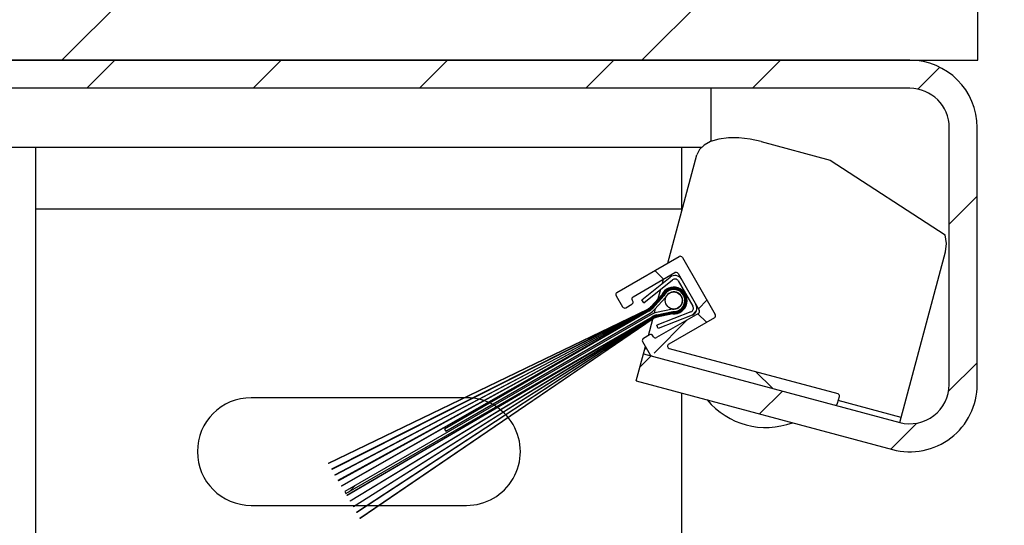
# Model space of a CAD drawing. Header units: inches. Extents: x 170 to 312, y 215 to 248.
# Tile 330 of 529: x 249.796 to 250.096, y 218.895 to 219.049. Entities that reach past the tile are written whole.
import ezdxf

# ---------------------------------------------------------------- set-up
doc = ezdxf.new("R2010")
doc.units = ezdxf.units.IN
doc.header["$LTSCALE"] = 0.25
doc.header["$MEASUREMENT"] = 0
doc.layers.add('DETAILS', color=4, linetype='Continuous')
doc.layers.add('MOTOR RH', color=7, linetype='Continuous')
pattern_1 = [(45, (243.5360898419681, 216.0942967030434), (-0.02535731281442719, 0.02535731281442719), [])]

msp = doc.modelspace()

# ---------------------------------------------------------------- hatches: boundary and pattern name
at = {"layer": 'MOTOR RH'}
h = msp.add_hatch(dxfattribs=at)
h.set_pattern_fill('ANSI31', color=256, style=0)
h.set_pattern_definition([(45, (63.11220488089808, -35.7196108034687), (-0.08838834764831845, 0.08838834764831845), [])])
h.paths.add_polyline_path([(250.088279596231, 219.5518703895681), (249.400779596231, 219.5518703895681), (249.400779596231, 219.314668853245), (249.3366754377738, 219.314668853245), (249.478746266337, 219.2677648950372), (249.400779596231, 219.2677648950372), (249.400779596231, 219.0362453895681), (250.088279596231, 219.0362453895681), (250.088279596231, 219.1987469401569)])
h = msp.add_hatch(dxfattribs=at)
h.set_pattern_fill('ANSI31', color=256, scale=0.2868852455, style=0)
h.set_pattern_definition(pattern_1)
edge = h.paths.add_edge_path(flags=0)
edge.add_line((250.0644431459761, 218.9258986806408), (249.9863482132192, 218.9468241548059))
edge.add_line((249.9863482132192, 218.9468241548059), (249.9841392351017, 218.9385801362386))
edge.add_line((249.9841392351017, 218.9385801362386), (250.0622341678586, 218.9176546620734))
edge.add_arc((250.0675431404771, 218.9374680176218), 0.02051229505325, 255.0000000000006, 360)
edge.add_line((250.0880554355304, 218.9374680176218), (250.0880554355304, 219.0157358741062))
edge.add_arc((250.0675431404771, 219.0157358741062), 0.02051229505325, 0, 90.00000000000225)
edge.add_line((250.0675431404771, 219.0362481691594), (249.7499611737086, 219.0362481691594))
edge.add_arc((249.7499611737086, 219.0157358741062), 0.02051229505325, 90.00000000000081, 180.0000000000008)
edge.add_line((249.7294488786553, 219.0157358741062), (249.7294488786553, 218.7546344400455))
edge.add_arc((249.7499611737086, 218.7546344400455), 0.02051229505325, 180, 270)
edge.add_line((249.7499611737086, 218.7341221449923), (249.7832398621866, 218.7341221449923))
edge.add_line((249.7832398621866, 218.7341221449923), (249.7832398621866, 218.7426569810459))
edge.add_line((249.7832398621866, 218.7426569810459), (249.7499611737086, 218.7426569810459))
edge.add_arc((249.7499611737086, 218.7546344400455), 0.011977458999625, 179.9999999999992, 269.9999999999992, ccw=False)
edge.add_line((249.737983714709, 218.7546344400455), (249.737983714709, 219.0157358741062))
edge.add_arc((249.7499611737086, 219.0157358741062), 0.011977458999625, 90, 180, ccw=False)
edge.add_line((249.7499611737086, 219.0277133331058), (250.0675431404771, 219.0277133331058))
edge.add_arc((250.0675431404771, 219.0157358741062), 0.011977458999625, 0, 90, ccw=False)
edge.add_line((250.0795205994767, 219.0157358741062), (250.0795205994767, 218.9374680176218))
edge.add_arc((250.0675431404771, 218.9374680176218), 0.011977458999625, 254.99999999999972, 360, ccw=False)
h = msp.add_hatch(dxfattribs=at)
h.set_pattern_fill('ANSI38', color=256, scale=0.2868852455, angle=90.0000000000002, style=0)
h.set_pattern_definition([(135.0000000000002, (243.5360898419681, 216.0942967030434), (-0.0253573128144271, -0.02535731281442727), []), (225.0000000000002, (243.5360898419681, 216.0942967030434), (-0.02535731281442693, -0.07607193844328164), [0.08965163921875, -0.05379098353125])])
edge = h.paths.add_edge_path(flags=0)
edge.add_arc((249.986698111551, 218.950901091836), 0.00071721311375, 119.999999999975, 210.0000000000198)
edge.add_line((249.9860769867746, 218.9505424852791), (249.9884184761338, 218.9464869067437))
edge.add_arc((249.9890396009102, 218.9468455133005), 0.00071721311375, 209.9999999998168, 254.9999999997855)
edge.add_line((249.988853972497, 218.946152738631), (250.0446007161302, 218.9312154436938))
edge.add_arc((250.0447863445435, 218.9319082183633), 0.00071721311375, 254.9999999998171, 345.0000000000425)
edge.add_line((250.045479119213, 218.9317225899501), (250.0460360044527, 218.9338009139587))
edge.add_arc((250.0453432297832, 218.9339865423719), 0.00071721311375, 344.9999999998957, 434.9999999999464)
edge.add_line((250.0455288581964, 218.9346793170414), (249.994196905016, 218.948433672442))
edge.add_arc((249.9943825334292, 218.9491264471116), 0.00071721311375, 120.00000000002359, 254.9999999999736, ccw=False)
edge.add_line((249.9940239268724, 218.949747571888), (250.007973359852, 218.9578012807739))
edge.add_arc((250.0076147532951, 218.9584224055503), 0.00071721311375, 299.9999999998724, 389.9999999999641)
edge.add_line((250.0082358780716, 218.9587810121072), (249.998194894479, 218.9761725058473))
edge.add_arc((249.9975737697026, 218.9758138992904), 0.00071721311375, 30.00000000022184, 120.0000000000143)
edge.add_line((249.9972151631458, 218.9764350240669), (249.9782708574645, 218.9654975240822))
edge.add_arc((249.9786294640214, 218.9648763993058), 0.00071721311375, 120.000000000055, 210.0000000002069)
edge.add_line((249.978008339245, 218.9645177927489), (249.9799806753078, 218.9611016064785))
edge.add_arc((249.9806018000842, 218.9614602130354), 0.00071721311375, 210.0000000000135, 299.9999999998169)
edge.add_line((249.9809604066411, 218.9608390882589), (249.9828237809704, 218.9619149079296))
edge.add_arc((249.9824651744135, 218.962536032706), 0.00071721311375, 299.9999999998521, 390.000000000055)
edge.add_line((249.9830862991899, 218.9628946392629), (249.9829069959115, 218.9632052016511))
edge.add_arc((249.9835281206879, 218.963563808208), 0.00071721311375, 120.00000000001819, 209.999999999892, ccw=False)
edge.add_line((249.983169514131, 218.9641849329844), (249.995902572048, 218.9715363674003))
edge.add_arc((249.9962611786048, 218.9709152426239), 0.00071721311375, 29.999999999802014, 120.00000000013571, ccw=False)
edge.add_line((249.9968823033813, 218.9712738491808), (250.003337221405, 218.9600936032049))
edge.add_arc((250.0027160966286, 218.9597349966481), 0.00071721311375, -59.999999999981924, 30.000000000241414, ccw=False)
edge.add_line((250.0030747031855, 218.9591138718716), (249.9903416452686, 218.9517624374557))
edge.add_arc((249.9899830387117, 218.9523835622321), 0.00071721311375, 210.0000000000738, 299.99999999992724, ccw=False)
edge.add_line((249.9893619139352, 218.9520249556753), (249.9891826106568, 218.9523355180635))
edge.add_arc((249.9885614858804, 218.9519769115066), 0.00071721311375, 30.00000000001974, 119.9999999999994)
edge.add_line((249.9882028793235, 218.952598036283), (249.9863395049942, 218.9515222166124))
h = msp.add_hatch(dxfattribs=at)
h.set_pattern_fill('ANSI31', color=256, scale=0.2868852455, style=0)
h.set_pattern_definition(pattern_1)
edge = h.paths.add_edge_path(flags=0)
edge.add_arc((250.0003835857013, 218.9606881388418), 0.001184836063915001, -68.65120948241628, 29.999999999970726, ccw=False)
edge.add_line((250.0008149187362, 218.9595846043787), (249.9904269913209, 218.9555243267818))
edge.add_line((249.9904269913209, 218.9555243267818), (249.990818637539, 218.9545223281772))
edge.add_line((249.990818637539, 218.9545223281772), (250.0012065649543, 218.9585826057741))
edge.add_arc((250.0003835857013, 218.9606881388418), 0.002260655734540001, 291.348790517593, 390.0000000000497)
edge.add_line((250.0023413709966, 218.9618184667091), (249.9978781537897, 218.9695489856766))
edge.add_arc((249.9959203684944, 218.9684186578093), 0.002260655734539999, 29.99999999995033, 128.6512094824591)
edge.add_line((249.9945084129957, 218.9701841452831), (249.9857981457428, 218.9632180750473))
edge.add_line((249.9857981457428, 218.9632180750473), (249.9864700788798, 218.9623779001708))
edge.add_line((249.9864700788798, 218.9623779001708), (249.9951803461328, 218.9693439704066))
edge.add_arc((249.9959203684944, 218.9684186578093), 0.001184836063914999, 29.999999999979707, 128.6512094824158, ccw=False)
edge.add_line((249.996946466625, 218.9690110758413), (250.0014096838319, 218.9612805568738))
h = msp.add_hatch(dxfattribs=at)
h.set_pattern_fill('ANSI31', color=256, scale=0.2868852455, style=0)
h.set_pattern_definition(pattern_1)
edge = h.paths.add_edge_path(flags=0)
edge.add_line((249.9905621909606, 218.9579641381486), (249.9952829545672, 218.9589765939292))
edge.add_arc((249.9955767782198, 218.9630459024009), 0.004079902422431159, 265.8701361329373, 514.1298638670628)
edge.add_line((249.9919057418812, 218.9648260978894), (249.9886685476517, 218.9612440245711))
edge.add_arc((249.9854758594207, 218.9641293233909), 0.004303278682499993, 299.9999999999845, 317.8952222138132, ccw=False)
edge.add_line((249.987627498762, 218.9604025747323), (249.890302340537, 218.9134577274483))
edge.add_line((249.890302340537, 218.9134577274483), (249.8903637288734, 218.9133513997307))
edge.add_line((249.8903637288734, 218.9133513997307), (249.9876633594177, 218.9603404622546))
edge.add_arc((249.9854758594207, 218.9641293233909), 0.004374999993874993, 299.9999999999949, 317.8952222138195)
edge.add_line((249.9887217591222, 218.9611959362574), (249.9919658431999, 218.9647856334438))
edge.add_arc((249.9955767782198, 218.9630459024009), 0.00400818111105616, -94.2754575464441, 154.2754575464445, ccw=False)
edge.add_line((249.9952779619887, 218.9590488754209), (249.9905471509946, 218.9580342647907))
edge.add_arc((249.9914645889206, 218.9537565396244), 0.004374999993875, 102.1047777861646, 119.9999999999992)
edge.add_line((249.9892770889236, 218.9575454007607), (249.8999335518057, 218.8967759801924))
edge.add_line((249.8999335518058, 218.8967759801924), (249.8999949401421, 218.8966696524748))
edge.add_line((249.8999949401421, 218.8966696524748), (249.9893129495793, 218.957483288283))
edge.add_arc((249.9914645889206, 218.9537565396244), 0.004303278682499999, 102.1047777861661, 119.99999999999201, ccw=False)
h = msp.add_hatch(dxfattribs=at)
h.set_pattern_fill('ANSI31', color=256, scale=0.2868852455, style=0)
h.set_pattern_definition(pattern_1)
edge = h.paths.add_edge_path(flags=0)
edge.add_line((249.9905321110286, 218.9581043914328), (249.9952730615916, 218.9591211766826))
edge.add_arc((249.9955767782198, 218.9630459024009), 0.003936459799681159, 265.5749599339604, 514.4250400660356)
edge.add_line((249.9920260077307, 218.9647452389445), (249.9887749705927, 218.9611478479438))
edge.add_arc((249.9854758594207, 218.9641293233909), 0.004446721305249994, 299.9999999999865, 317.8952222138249, ccw=False)
edge.add_line((249.9876992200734, 218.960278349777), (249.8913111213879, 218.9117104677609))
edge.add_line((249.8913111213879, 218.9117104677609), (249.8913721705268, 218.9116047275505))
edge.add_line((249.8913721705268, 218.9116047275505), (249.9877350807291, 218.9602162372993))
edge.add_arc((249.9854758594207, 218.9641293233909), 0.004518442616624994, 299.9999999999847, 317.895222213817)
edge.add_line((249.9888281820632, 218.9610997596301), (249.992086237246, 218.964704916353))
edge.add_arc((249.9955767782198, 218.9630459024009), 0.003864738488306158, -94.57879696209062, 154.578796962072, ccw=False)
edge.add_line((249.9952682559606, 218.9591934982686), (249.9905170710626, 218.9581745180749))
edge.add_arc((249.9914645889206, 218.9537565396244), 0.004518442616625, 102.1047777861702, 120.000000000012)
edge.add_line((249.9892053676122, 218.957669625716), (249.8989251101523, 218.8985226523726))
edge.add_line((249.8989251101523, 218.8985226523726), (249.8989861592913, 218.8984169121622))
edge.add_line((249.8989861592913, 218.8984169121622), (249.989241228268, 218.9576075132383))
edge.add_arc((249.9914645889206, 218.9537565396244), 0.00444672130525, 102.10477778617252, 119.99999999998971, ccw=False)
h = msp.add_hatch(dxfattribs=at)
h.set_pattern_fill('ANSI31', color=256, scale=0.2868852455, style=0)
h.set_pattern_definition(pattern_1)
edge = h.paths.add_edge_path(flags=0)
edge.add_line((249.9905020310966, 218.9582446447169), (249.9952635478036, 218.9592658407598))
edge.add_arc((249.9955767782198, 218.9630459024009), 0.003793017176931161, 265.2630739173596, 514.7369260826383)
edge.add_line((249.9921465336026, 218.9646646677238), (249.9888813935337, 218.9610516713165))
edge.add_arc((249.9854758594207, 218.9641293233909), 0.004590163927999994, 299.9999999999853, 317.8952222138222, ccw=False)
edge.add_line((249.9877709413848, 218.9601541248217), (249.892311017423, 218.9099785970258))
edge.add_line((249.892311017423, 218.9099785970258), (249.8923718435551, 218.9098732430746))
edge.add_line((249.8923718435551, 218.9098732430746), (249.9878068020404, 218.9600920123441))
edge.add_arc((249.9854758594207, 218.9641293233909), 0.004661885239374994, 300.0000000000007, 317.8952222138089)
edge.add_line((249.9889346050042, 218.9610035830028), (249.9922068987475, 218.9646244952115))
edge.add_arc((249.9955767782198, 218.9630459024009), 0.00372129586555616, -94.89963865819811, 154.8996386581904, ccw=False)
edge.add_line((249.9952589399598, 218.959338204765), (249.9904869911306, 218.958314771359))
edge.add_arc((249.9914645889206, 218.9537565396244), 0.004661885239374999, 102.1047777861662, 120.0000000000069)
edge.add_line((249.9891336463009, 218.9577938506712), (249.8979254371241, 218.9002541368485))
edge.add_line((249.8979254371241, 218.9002541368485), (249.8979862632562, 218.9001487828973))
edge.add_line((249.8979862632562, 218.9001487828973), (249.9891695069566, 218.9577317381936))
edge.add_arc((249.9914645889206, 218.9537565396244), 0.004590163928, 102.10477778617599, 119.99999999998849, ccw=False)
h = msp.add_hatch(dxfattribs=at)
h.set_pattern_fill('ANSI31', color=256, scale=0.2868852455, style=0)
h.set_pattern_definition(pattern_1)
edge = h.paths.add_edge_path(flags=0)
edge.add_line((249.9904719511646, 218.9583848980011), (249.9952544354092, 218.9594105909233))
edge.add_arc((249.9955767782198, 218.9630459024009), 0.003649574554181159, 264.932839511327, 515.0671604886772)
edge.add_line((249.9922673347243, 218.964584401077), (249.9889878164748, 218.9609554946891))
edge.add_arc((249.9854758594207, 218.9641293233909), 0.004733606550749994, 299.99999999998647, 317.89522221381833, ccw=False)
edge.add_line((249.9878426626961, 218.9600298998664), (249.8933054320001, 218.9082562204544))
edge.add_line((249.8933054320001, 218.9082562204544), (249.8933653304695, 218.9081524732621))
edge.add_line((249.8933653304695, 218.9081524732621), (249.9878785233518, 218.9599677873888))
edge.add_arc((249.9854758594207, 218.9641293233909), 0.004805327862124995, 299.9999999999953, 317.8952222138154)
edge.add_line((249.9890410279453, 218.9609074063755), (249.9923278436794, 218.9645443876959))
edge.add_arc((249.9955767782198, 218.9630459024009), 0.003577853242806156, -95.23973326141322, 155.2397332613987, ccw=False)
edge.add_line((249.9952500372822, 218.9594829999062), (249.9904569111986, 218.9584550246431))
edge.add_arc((249.9914645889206, 218.9537565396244), 0.004805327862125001, 102.1047777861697, 120.0000000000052)
edge.add_line((249.9890619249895, 218.9579180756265), (249.8969319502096, 218.9019749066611))
edge.add_line((249.8969319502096, 218.9019749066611), (249.896991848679, 218.9018711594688))
edge.add_line((249.896991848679, 218.9018711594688), (249.9890977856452, 218.9578559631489))
edge.add_arc((249.9914645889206, 218.9537565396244), 0.00473360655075, 102.10477778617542, 119.99999999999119, ccw=False)
h = msp.add_hatch(dxfattribs=at)
h.set_pattern_fill('ANSI31', color=256, scale=0.2868852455, style=0)
h.set_pattern_definition(pattern_1)
edge = h.paths.add_edge_path(flags=0)
edge.add_line((249.9891474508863, 218.9608112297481), (249.9924490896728, 218.9644646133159))
edge.add_arc((249.9955767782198, 218.9630459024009), 0.003434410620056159, -95.60108679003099, 155.6010867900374, ccw=False)
edge.add_line((249.9952415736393, 218.9596278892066), (249.9904268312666, 218.9585952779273))
edge.add_arc((249.9914645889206, 218.9537565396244), 0.004948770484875, 102.104777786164, 120.0000000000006)
edge.add_line((249.9889902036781, 218.9580423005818), (249.8959419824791, 218.9036895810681))
edge.add_line((249.8959419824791, 218.9036895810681), (249.8960025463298, 218.9035846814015))
edge.add_line((249.8960025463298, 218.9035846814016), (249.9890260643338, 218.9579801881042))
edge.add_arc((249.9914645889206, 218.9537565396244), 0.0048770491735, 102.10477778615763, 119.99999999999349, ccw=False)
edge.add_line((249.9904418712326, 218.9585251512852), (249.9952457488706, 218.9595554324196))
edge.add_arc((249.9955767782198, 218.9630459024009), 0.00350613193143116, 264.5823839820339, 515.4176160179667)
edge.add_line((249.9923884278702, 218.9645044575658), (249.9890942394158, 218.9608593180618))
edge.add_arc((249.9854758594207, 218.9641293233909), 0.004877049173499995, 299.99999999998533, 317.895222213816, ccw=False)
edge.add_line((249.9879143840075, 218.9599056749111), (249.8942947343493, 218.9065426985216))
edge.add_line((249.8942947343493, 218.9065426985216), (249.8943552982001, 218.906437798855))
edge.add_line((249.8943552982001, 218.906437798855), (249.9879502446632, 218.9598435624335))
edge.add_arc((249.9854758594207, 218.9641293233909), 0.004948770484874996, 299.9999999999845, 317.8952222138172)
h = msp.add_hatch(dxfattribs=at)
h.set_pattern_fill('ANSI31', color=256, scale=0.2868852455, style=0)
h.set_pattern_definition(pattern_1)
edge = h.paths.add_edge_path(flags=0)
edge.add_line((249.9952043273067, 218.9604267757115), (249.9902613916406, 218.9593666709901))
edge.add_arc((249.9914645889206, 218.9537565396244), 0.00573770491, 102.1047777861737, 119.9999999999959)
edge.add_line((249.9885957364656, 218.9587255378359), (249.8952741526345, 218.9048462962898))
edge.add_line((249.8952741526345, 218.9048462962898), (249.8956327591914, 218.9042251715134))
edge.add_line((249.8956327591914, 218.9042251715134), (249.9889543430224, 218.9581044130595))
edge.add_arc((249.9914645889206, 218.9537565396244), 0.00502049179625, 102.10477778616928, 119.99999999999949, ccw=False)
edge.add_line((249.9904117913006, 218.9586654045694), (249.9952375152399, 218.9597003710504))
edge.add_arc((249.9955767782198, 218.9630459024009), 0.003362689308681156, 264.2095555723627, 515.7904444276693)
edge.add_line((249.9925098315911, 218.9644248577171), (249.9892006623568, 218.9607631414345))
edge.add_arc((249.9854758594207, 218.9641293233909), 0.005020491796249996, 300.00000000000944, 317.8952222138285, ccw=False)
edge.add_line((249.9879861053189, 218.9597814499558), (249.9257207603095, 218.9238325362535))
edge.add_line((249.9257207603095, 218.9238325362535), (249.9260793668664, 218.9232114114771))
edge.add_line((249.9260793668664, 218.9232114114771), (249.9883447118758, 218.9591603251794))
edge.add_arc((249.9854758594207, 218.9641293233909), 0.005737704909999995, 300.0000000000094, 317.8952222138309)
edge.add_line((249.989732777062, 218.9602822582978), (249.9931223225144, 218.9640329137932))
edge.add_arc((249.9955767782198, 218.9630459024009), 0.002645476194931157, -98.09343844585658, 158.0934384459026, ccw=False)

# ---------------------------------------------------------------- linework, layer by layer
at = {"layer": 'DETAILS'}
msp.add_ellipse((249.9088006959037, 218.8882610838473), major_axis=(0.2908345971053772, -0.002004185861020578), ratio=0.919728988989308, dxfattribs=at)
at = {"layer": 'MOTOR RH'}
for p, q in [((250.088279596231, 219.0362453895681), (250.088279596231, 219.5518703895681)), ((249.400779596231, 219.0362453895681), (250.088279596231, 219.0362453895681)), ((250.0675431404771, 219.0362481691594), (249.7499611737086, 219.0362481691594)), ((250.0675431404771, 219.0277133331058), (249.7499611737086, 219.0277133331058)), ((250.0069386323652, 219.0115258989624), (250.0069386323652, 219.0277133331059)), ((250.0795205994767, 218.9374680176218), (250.0795205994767, 219.0157358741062)), ((250.0880554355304, 218.9374680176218), (250.0880554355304, 219.0157358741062)), ((249.7738443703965, 219.0097830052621), (250.0040385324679, 219.0097830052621)), ((249.8011701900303, 218.7341221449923), (249.8011701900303, 219.0097830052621)), ((249.9980451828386, 218.9904778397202), (249.9980451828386, 219.0097830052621)), ((250.0222304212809, 219.0114609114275), (250.0432654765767, 219.0058245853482)), ((249.9937456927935, 218.974431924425), (250.0025906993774, 219.0074419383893)), ((249.9981441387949, 218.9908471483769), (249.8011701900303, 218.9908471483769)), ((249.9782708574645, 218.9654975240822), (249.9972151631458, 218.9764350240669)), ((249.9981948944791, 218.9761725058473), (250.0082358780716, 218.9587810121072)), ((250.0644431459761, 218.9258986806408), (250.0783652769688, 218.9778567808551)), ((249.983169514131, 218.9641849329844), (249.995902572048, 218.9715363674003)), ((249.9857981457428, 218.9632180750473), (249.9945084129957, 218.9701841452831)), ((249.9968823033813, 218.9712738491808), (250.003337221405, 218.9600936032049)), ((249.9864700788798, 218.9623779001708), (249.9951803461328, 218.9693439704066)), ((249.9920890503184, 218.968249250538), (249.9924331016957, 218.9695332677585)), ((249.996946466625, 218.9690110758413), (250.0014096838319, 218.9612805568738)), ((249.978008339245, 218.9645177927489), (249.9799806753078, 218.9611016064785)), ((249.9886685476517, 218.9612440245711), (249.9919057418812, 218.9648260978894)), ((249.9919658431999, 218.9647856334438), (249.9887217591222, 218.9611959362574)), ((249.9887749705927, 218.9611478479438), (249.9920260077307, 218.9647452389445)), ((249.992086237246, 218.964704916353), (249.9888281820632, 218.9610997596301)), ((249.9888813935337, 218.9610516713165), (249.9921465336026, 218.9646646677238)), ((249.9922068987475, 218.9646244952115), (249.9889346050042, 218.9610035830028)), ((249.9889878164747, 218.9609554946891), (249.9922673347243, 218.964584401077)), ((249.9923278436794, 218.9645443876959), (249.9890410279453, 218.9609074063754)), ((249.9890942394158, 218.9608593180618), (249.9923884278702, 218.9645044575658)), ((249.9924490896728, 218.964464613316), (249.9891474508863, 218.9608112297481)), ((249.9925098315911, 218.9644248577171), (249.9892006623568, 218.9607631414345)), ((249.9908625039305, 218.9636717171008), (249.9916192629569, 218.9664959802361)), ((249.9809604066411, 218.9608390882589), (249.9828237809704, 218.9619149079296)), ((249.9830862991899, 218.9628946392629), (249.9829069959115, 218.9632052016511)), ((249.9864700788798, 218.9623779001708), (249.9857981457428, 218.9632180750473)), ((249.989732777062, 218.9602822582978), (249.9931223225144, 218.9640329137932)), ((249.9904550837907, 218.962151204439), (249.9904958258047, 218.9623032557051)), ((249.9905365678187, 218.9624553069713), (249.9905773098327, 218.9626073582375)), ((249.9906180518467, 218.9627594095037), (249.9906587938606, 218.9629114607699)), ((249.9906995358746, 218.9630635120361), (249.9907402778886, 218.9632155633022)), ((249.9907810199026, 218.9633676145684), (249.9908217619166, 218.9635196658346)), ((249.890302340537, 218.9134577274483), (249.987627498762, 218.9604025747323)), ((249.9876633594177, 218.9603404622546), (249.8903637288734, 218.9133513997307)), ((249.8913111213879, 218.9117104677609), (249.9876992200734, 218.960278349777)), ((249.9877350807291, 218.9602162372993), (249.8913721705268, 218.9116047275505)), ((249.892311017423, 218.9099785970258), (249.9877709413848, 218.9601541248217)), ((249.9878068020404, 218.9600920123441), (249.8923718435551, 218.9098732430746)), ((249.8933054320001, 218.9082562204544), (249.9878426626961, 218.9600298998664)), ((249.9878785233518, 218.9599677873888), (249.8933653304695, 218.9081524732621)), ((249.8942947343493, 218.9065426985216), (249.9879143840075, 218.9599056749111)), ((249.9879502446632, 218.9598435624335), (249.8943552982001, 218.906437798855)), ((249.9885957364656, 218.9587255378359), (249.8952741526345, 218.9048462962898)), ((249.8956327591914, 218.9042251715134), (249.9889543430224, 218.9581044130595)), ((249.9879861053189, 218.9597814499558), (249.9257207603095, 218.9238325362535)), ((249.9260793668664, 218.9232114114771), (249.9883447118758, 218.9591603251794)), ((249.9893637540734, 218.9580783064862), (249.9893881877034, 218.9581694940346)), ((249.9894123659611, 218.9582597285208), (249.9894363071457, 218.9583490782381)), ((249.9896656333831, 218.9592049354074), (249.9900476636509, 218.9606306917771)), ((249.9952043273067, 218.9604267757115), (249.9902613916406, 218.9593666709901)), ((250.0030747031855, 218.9591138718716), (249.9903416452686, 218.9517624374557)), ((249.9904117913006, 218.9586654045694), (249.9952375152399, 218.9597003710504)), ((249.9904268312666, 218.9585952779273), (249.9952415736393, 218.9596278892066)), ((250.0008149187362, 218.9595846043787), (249.9904269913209, 218.9555243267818)), ((249.9952457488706, 218.9595554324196), (249.9904418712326, 218.9585251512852)), ((249.9904569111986, 218.9584550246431), (249.9952500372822, 218.9594829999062)), ((249.9952544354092, 218.9594105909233), (249.9904719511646, 218.9583848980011)), ((249.9904869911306, 218.958314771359), (249.9952589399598, 218.959338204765)), ((249.9952635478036, 218.9592658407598), (249.9905020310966, 218.9582446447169)), ((249.9905170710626, 218.9581745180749), (249.9952682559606, 218.9591934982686)), ((249.9952730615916, 218.9591211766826), (249.9905321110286, 218.9581043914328)), ((249.9905471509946, 218.9580342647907), (249.9952779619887, 218.9590488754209)), ((249.9952829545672, 218.9589765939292), (249.9905621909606, 218.9579641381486)), ((250.0012065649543, 218.9585826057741), (249.990818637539, 218.9545223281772)), ((249.8959419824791, 218.9036895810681), (249.9889902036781, 218.9580423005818)), ((249.9890260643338, 218.9579801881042), (249.8960025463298, 218.9035846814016)), ((249.8969319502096, 218.9019749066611), (249.9890619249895, 218.9579180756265)), ((249.9890977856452, 218.9578559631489), (249.896991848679, 218.9018711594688)), ((249.8979254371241, 218.9002541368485), (249.9891336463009, 218.9577938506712)), ((249.9891695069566, 218.9577317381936), (249.8979862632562, 218.9001487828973)), ((249.8989251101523, 218.8985226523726), (249.9892053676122, 218.957669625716)), ((249.989241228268, 218.9576075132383), (249.8989861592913, 218.8984169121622)), ((249.8999335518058, 218.8967759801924), (249.9892770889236, 218.9575454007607)), ((249.9893129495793, 218.957483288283), (249.8999949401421, 218.8966696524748)), ((249.9878390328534, 218.9523879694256), (249.989180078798, 218.9573928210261)), ((249.989208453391, 218.9574987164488), (249.9892368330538, 218.9576046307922)), ((249.9892630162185, 218.9577023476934), (249.9892887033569, 218.9577982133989)), ((249.9893140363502, 218.9578927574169), (249.9893390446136, 218.9579860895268)), ((249.990818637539, 218.9545223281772), (249.9904269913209, 218.9555243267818)), ((250.007973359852, 218.9578012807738), (249.9940239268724, 218.949747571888)), ((249.9882028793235, 218.952598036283), (249.9863395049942, 218.9515222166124)), ((249.9893619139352, 218.9520249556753), (249.9891826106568, 218.9523355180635)), ((249.9860769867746, 218.9505424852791), (249.9884184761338, 218.9464869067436)), ((249.9841392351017, 218.9385801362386), (249.9869427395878, 218.9490429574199)), ((249.9863482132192, 218.9468241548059), (250.0644431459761, 218.9258986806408)), ((249.9874323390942, 218.9481949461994), (249.9867635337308, 218.9483741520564)), ((249.994196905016, 218.948433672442), (250.0455288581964, 218.9346793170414)), ((249.9841392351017, 218.9385801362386), (250.0622341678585, 218.9176546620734)), ((249.9980451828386, 218.8538769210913), (249.9980451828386, 218.9348540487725)), ((249.9324201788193, 218.9334252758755), (249.8667951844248, 218.9334252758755)), ((250.045479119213, 218.9317225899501), (250.0460360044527, 218.9338009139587)), ((250.0648584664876, 218.9274486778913), (250.0457088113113, 218.9325798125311)), ((249.9257207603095, 218.9238325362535), (249.9260793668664, 218.9232114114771)), ((249.890302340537, 218.9134577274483), (249.8903637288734, 218.9133513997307)), ((249.8913111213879, 218.9117104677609), (249.8913721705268, 218.9116047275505)), ((249.892311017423, 218.9099785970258), (249.8923718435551, 218.9098732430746)), ((249.8933054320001, 218.9082562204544), (249.8933653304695, 218.9081524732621)), ((249.8942947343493, 218.9065426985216), (249.8943552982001, 218.906437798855)), ((249.8952741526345, 218.9048462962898), (249.8956327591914, 218.9042251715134)), ((249.8959419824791, 218.9036895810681), (249.8960025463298, 218.9035846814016)), ((249.8969319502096, 218.9019749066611), (249.896991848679, 218.9018711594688)), ((249.8667951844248, 218.9006127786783), (249.9324201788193, 218.9006127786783)), ((249.8979254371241, 218.9002541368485), (249.8979862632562, 218.9001487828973)), ((249.8989251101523, 218.8985226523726), (249.8989861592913, 218.8984169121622)), ((249.8999335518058, 218.8967759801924), (249.8999949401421, 218.8966696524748))]:
    msp.add_line(p, q, dxfattribs=at)
at = {"layer": 'MOTOR RH', "flags": 128}
for points in [[(250.0222304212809, 219.0114609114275), (250.018806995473, 219.0121998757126), (250.0154259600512, 219.0125776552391), (250.0122172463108, 219.0125797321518), (250.0093041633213, 219.0122060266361), (250.0067986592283, 219.0114708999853), (250.0047970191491, 219.0104026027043), (250.0033761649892, 219.0090421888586), (250.0025906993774, 219.0074419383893)], [(250.0783652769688, 218.9778567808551), (250.0786731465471, 218.980416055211), (250.0782909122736, 218.9830339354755)]]:
    msp.add_lwpolyline(points, dxfattribs=at)
at = {"layer": 'MOTOR RH'}
msp.add_lwpolyline([(250.0432654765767, 219.0058245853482), (250.0782909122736, 218.9830339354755)], dxfattribs=at)
msp.add_circle((249.9955767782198, 218.9630459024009), 0.00261190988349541, dxfattribs=at)
for centre, radius, start, end in [((250.0675431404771, 219.0157358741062), 0.0205122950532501, 0, 90), ((250.0675431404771, 219.0157358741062), 0.01197745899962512, 0, 90), ((249.9975737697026, 218.9758138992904), 0.0007172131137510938, 30.00000000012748, 119.9999999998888), ((249.9959203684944, 218.9684186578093), 0.002260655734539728, 29.99999999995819, 128.6512094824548), ((249.9962611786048, 218.9709152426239), 0.0007172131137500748, 30.00000000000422, 120.0000000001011), ((249.9955767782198, 218.9630459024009), 0.004079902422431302, 265.8701361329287, 154.1298638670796), ((249.9959203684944, 218.9684186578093), 0.001184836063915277, 29.99999999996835, 128.6512094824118), ((249.9786294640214, 218.9648763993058), 0.0007172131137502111, 120.0000000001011, 210.0000000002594), ((249.9835281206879, 218.963563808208), 0.0007172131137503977, 120.000000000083, 209.9999999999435), ((249.9955767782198, 218.9630459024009), 0.004008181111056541, 265.7245424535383, 154.2754575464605), ((249.9955767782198, 218.9630459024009), 0.003936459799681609, 265.574959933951, 154.4250400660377), ((249.9955767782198, 218.9630459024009), 0.003864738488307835, 265.4212030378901, 154.5787969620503), ((249.9955767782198, 218.9630459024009), 0.003793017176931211, 265.2630739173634, 154.7369260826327), ((249.9955767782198, 218.9630459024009), 0.00372129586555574, 265.1003613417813, 154.8996386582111), ((249.9955767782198, 218.9630459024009), 0.003649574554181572, 264.9328395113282, 155.0671604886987), ((249.9955767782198, 218.9630459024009), 0.003577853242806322, 264.7602667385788, 155.2397332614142), ((249.9955767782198, 218.9630459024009), 0.003506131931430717, 264.5823839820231, 155.4176160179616), ((249.9955767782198, 218.9630459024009), 0.003434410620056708, 264.3989132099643, 155.601086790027), ((249.9955767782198, 218.9630459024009), 0.003362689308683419, 264.2095555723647, 155.7904444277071), ((249.9955767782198, 218.9630459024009), 0.00264547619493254, 261.906561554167, 158.0934384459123), ((249.9806018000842, 218.9614602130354), 0.0007172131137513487, 210.0000000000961, 299.9999999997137), ((249.9824651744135, 218.962536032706), 0.0007172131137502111, 299.9999999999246, 30.00000000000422), ((249.9854758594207, 218.9641293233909), 0.004303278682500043, 299.9999999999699, 317.8952222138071), ((249.9854758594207, 218.9641293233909), 0.004374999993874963, 299.9999999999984, 317.8952222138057), ((249.9854758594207, 218.9641293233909), 0.00444672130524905, 299.9999999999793, 317.8952222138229), ((249.9854758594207, 218.9641293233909), 0.004518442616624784, 299.9999999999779, 317.8952222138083), ((250.0003835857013, 218.9606881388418), 0.00118483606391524, 291.3487905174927, 29.99999999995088), ((250.0003835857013, 218.9606881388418), 0.002260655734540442, 291.3487905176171, 30.00000000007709), ((249.9854758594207, 218.9641293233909), 0.004590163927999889, 300.0000000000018, 317.8952222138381), ((249.9854758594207, 218.9641293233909), 0.004661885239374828, 300.0000000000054, 317.8952222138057), ((249.9854758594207, 218.9641293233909), 0.004733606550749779, 299.9999999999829, 317.8952222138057), ((249.9854758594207, 218.9641293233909), 0.00480532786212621, 299.9999999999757, 317.895222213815), ((249.9854758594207, 218.9641293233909), 0.004877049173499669, 299.9999999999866, 317.8952222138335), ((249.9854758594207, 218.9641293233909), 0.004948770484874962, 299.9999999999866, 317.8952222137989), ((249.9854758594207, 218.9641293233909), 0.005020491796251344, 300.0000000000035, 317.8952222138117), ((249.9854758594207, 218.9641293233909), 0.005737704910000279, 300.0000000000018, 317.8952222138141), ((249.9914645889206, 218.9537565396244), 0.00573770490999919, 102.104777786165, 120.0000000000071), ((249.9914645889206, 218.9537565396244), 0.005020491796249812, 102.1047777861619, 119.9999999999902), ((249.9914645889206, 218.9537565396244), 0.004948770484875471, 102.1047777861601, 120.0000000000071), ((249.9914645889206, 218.9537565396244), 0.004877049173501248, 102.1047777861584, 119.9999999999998), ((249.9914645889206, 218.9537565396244), 0.004805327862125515, 102.1047777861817, 120.0000000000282), ((249.9914645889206, 218.9537565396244), 0.004733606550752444, 102.1047777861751, 120.0000000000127), ((249.9914645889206, 218.9537565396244), 0.004661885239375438, 102.1047777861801, 120.0000000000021), ((249.9914645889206, 218.9537565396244), 0.004590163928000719, 102.1047777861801, 119.999999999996), ((249.9914645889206, 218.9537565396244), 0.004518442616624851, 102.1047777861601, 120.0000000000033), ((249.9914645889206, 218.9537565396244), 0.004446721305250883, 102.1047777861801, 119.9999999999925), ((250.0027160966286, 218.9597349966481), 0.0007172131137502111, 300.0000000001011, 30.00000000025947), ((250.0076147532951, 218.9584224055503), 0.0007172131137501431, 299.9999999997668, 29.99999999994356), ((249.9914645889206, 218.9537565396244), 0.004374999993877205, 102.1047777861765, 120.0000000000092), ((249.9914645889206, 218.9537565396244), 0.004303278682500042, 102.1047777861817, 119.999999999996), ((249.9885614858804, 218.9519769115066), 0.0007172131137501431, 30.00000000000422, 120.0000000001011), ((249.986698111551, 218.950901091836), 0.0007172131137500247, 120.0000000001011, 210.0000000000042), ((249.9899830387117, 218.9523835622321), 0.0007172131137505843, 210.0000000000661, 299.9999999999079), ((249.9943825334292, 218.9491264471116), 0.0007172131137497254, 120.0000000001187, 254.99999999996), ((249.9890396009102, 218.9468455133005), 0.0007172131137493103, 209.9999999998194, 254.9999999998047), ((250.0675431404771, 218.9374680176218), 0.0205122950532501, 255.0000000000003, 0), ((250.0675431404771, 218.9374680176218), 0.01197745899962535, 254.9999999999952, 0), ((250.0453432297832, 218.9339865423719), 0.0007172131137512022, 344.9999999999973, 74.99999999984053), ((249.8667951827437, 218.9170190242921), 0.0164062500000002, 90, 270), ((249.9324201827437, 218.9170190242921), 0.0164062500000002, 269.9999999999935, 90), ((250.0236594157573, 218.9475165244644), 0.02316374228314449, 219.5106567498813, 290.4893156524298), ((250.0447863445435, 218.9319082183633), 0.000717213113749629, 254.99999999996, 345.000000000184)]:
    msp.add_arc(centre, radius, start, end, dxfattribs=at)

doc.saveas('drawing.dxf')
